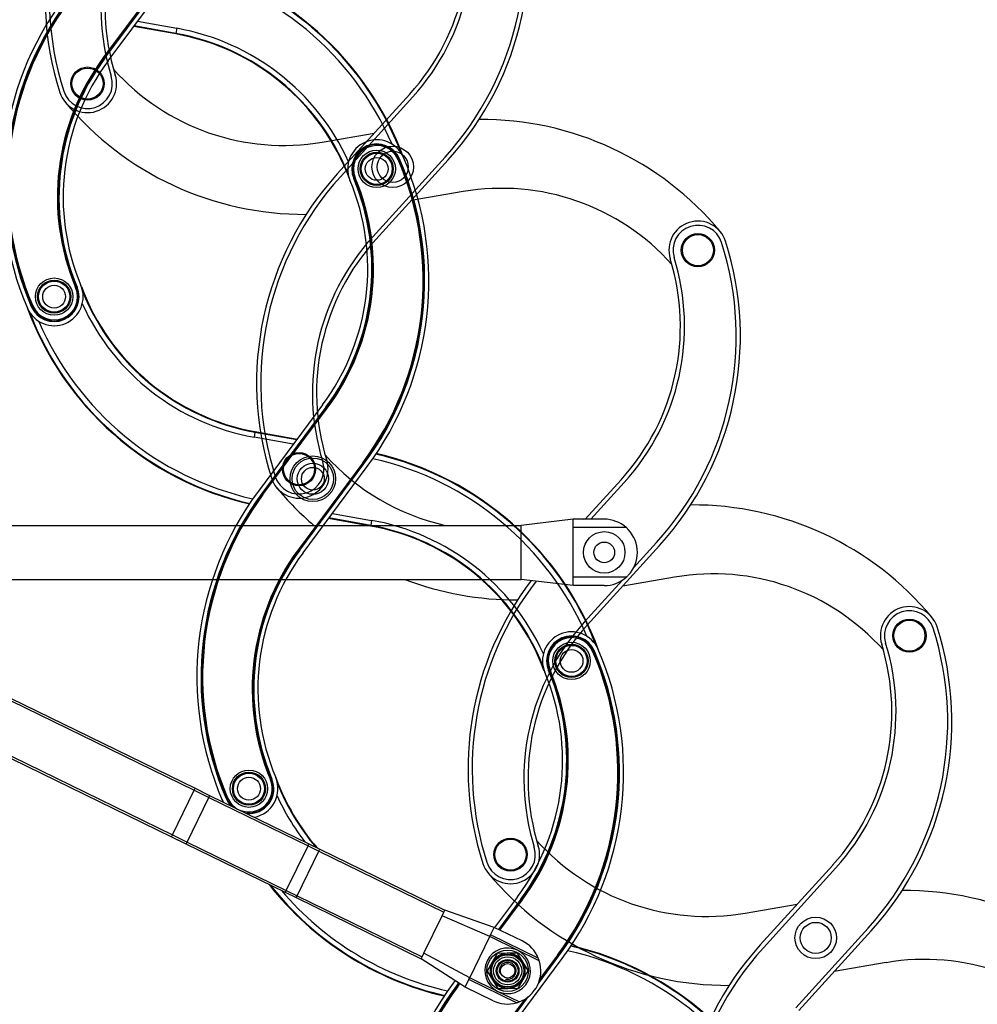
# Model space of a CAD drawing. Header units: inches. Extents: x 0 to 77643, y -44170 to 0.
# Tile 506 of 546: x 76592 to 76598, y -39758 to -39752. Entities that reach past the tile are written whole.
import ezdxf
from ezdxf.lldxf.tags import DXFTag

# ---------------------------------------------------------------- set-up
doc = ezdxf.new("R2010")
doc.units = ezdxf.units.IN
doc.header["$MEASUREMENT"] = 0
doc.layers.get('0').update_dxf_attribs({"lineweight": 0})
doc.layers.add('FAKRO LOFT LADDERS', color=7, linetype='Continuous')
tags = doc.linetypes.add('HIDDEN2', pattern=[4.7625, 3.175, -1.5875]).pattern_tags.tags
tags[6:7] = [DXFTag(74, 4), DXFTag(75, 0), DXFTag(340, '0'), DXFTag(46, 0.0), DXFTag(50, 0.0), DXFTag(44, 0.0), DXFTag(45, 0.0)]
tags[4:5] = [DXFTag(74, 4), DXFTag(75, 0), DXFTag(340, '0'), DXFTag(46, 0.0), DXFTag(50, 0.0), DXFTag(44, 0.0), DXFTag(45, 0.0)]

# ---------------------------------------------------------------- blocks, each defined once
blk = doc.blocks.new('A$C1F246084')
at = {"layer": 'FAKRO LOFT LADDERS', "color": 7, "linetype": 'Continuous'}
for p, q in [((121.382, 360.133), (116.735, 353.888)), ((116.795, 353.843), (121.442, 360.089)), ((116.826, 353.819), (121.473, 360.065)), ((117.067, 353.64), (121.714, 359.886)), ((121.956, 355.577), (118.913, 356.121)), ((121.963, 355.616), (118.939, 356.156)), ((119.189, 356.492), (122.029, 355.985)), ((122.029, 355.985), (121.963, 355.616)), ((121.956, 355.577), (121.963, 355.616)), ((116.735, 353.888), (116.795, 353.843)), ((116.826, 353.819), (116.795, 353.843)), ((138.03, 346.492), (138.099, 346.522)), ((138.135, 346.538), (138.099, 346.522)), ((134.823, 345.128), (134.86, 345.143)), ((134.86, 345.143), (134.929, 345.172)), ((114.71, 337.24), (114.779, 337.269)), ((114.816, 337.284), (114.779, 337.269)), ((111.504, 335.874), (111.54, 335.89)), ((111.54, 335.89), (111.609, 335.92)), ((132.572, 328.772), (127.925, 322.526)), ((132.813, 328.593), (128.166, 322.347)), ((132.844, 328.569), (128.197, 322.323)), ((128.257, 322.279), (132.905, 328.524)), ((132.813, 328.593), (132.844, 328.569)), ((132.844, 328.569), (132.905, 328.524)), ((127.676, 326.796), (127.61, 326.428)), ((127.683, 326.836), (127.676, 326.796)), ((127.676, 326.796), (130.7, 326.256)), ((127.683, 326.836), (130.726, 326.291)), ((130.45, 325.92), (127.61, 326.428)), ((135.468, 324.564), (130.821, 318.319)), ((135.468, 324.564), (135.529, 324.52)), ((130.881, 318.274), (135.529, 324.52)), ((130.913, 318.25), (135.56, 324.496)), ((131.154, 318.071), (135.801, 324.317)), ((135.56, 324.496), (135.529, 324.52)), ((128.166, 322.347), (128.197, 322.323)), ((128.197, 322.323), (128.257, 322.279)), ((136.043, 320.007), (132.999, 320.552)), ((136.05, 320.047), (133.026, 320.587)), ((133.276, 320.923), (136.116, 320.416)), ((136.116, 320.416), (136.05, 320.047)), ((136.043, 320.007), (136.05, 320.047)), ((130.821, 318.319), (130.881, 318.274)), ((130.913, 318.25), (130.881, 318.274)), ((85.41, 315.377), (121.706, 297.674)), ((101.221, 311.838), (123.35, 301.045)), ((101.195, 311.684), (123.284, 300.91)), ((152.117, 310.923), (152.186, 310.953)), ((152.222, 310.969), (152.186, 310.953)), ((148.91, 309.559), (148.946, 309.574)), ((148.946, 309.574), (149.016, 309.603)), ((100.918, 307.646), (121.64, 297.54)), ((128.797, 301.671), (128.866, 301.7)), ((128.902, 301.715), (128.866, 301.7)), ((121.706, 297.674), (123.284, 300.91)), ((122.77, 297.155), (124.348, 300.391)), ((123.284, 300.91), (123.35, 301.045)), ((123.284, 300.91), (124.348, 300.391)), ((123.35, 301.045), (124.391, 300.537)), ((123.35, 301.045), (124.147, 300.656)), ((124.348, 300.391), (131.523, 296.891)), ((124.391, 300.537), (131.567, 297.037)), ((125.59, 300.305), (125.626, 300.321)), ((125.626, 300.321), (125.695, 300.351)), ((121.64, 297.54), (121.706, 297.674)), ((121.64, 297.54), (122.682, 297.031)), ((121.64, 297.54), (122.438, 297.15)), ((121.706, 297.674), (122.77, 297.155)), ((122.682, 297.031), (129.857, 293.532)), ((122.77, 297.155), (129.945, 293.656)), ((129.945, 293.656), (131.523, 296.891)), ((131.523, 296.891), (132.299, 296.513)), ((131.567, 297.037), (132.365, 296.648)), ((130.721, 293.277), (132.299, 296.513)), ((132.299, 296.513), (132.365, 296.648)), ((132.299, 296.513), (141.346, 292.101)), ((132.365, 296.648), (141.412, 292.235)), ((129.857, 293.532), (130.655, 293.142)), ((129.945, 293.656), (130.721, 293.277)), ((130.655, 293.142), (130.721, 293.277)), ((130.721, 293.277), (139.768, 288.865)), ((130.655, 293.142), (139.702, 288.73)), ((146.659, 293.203), (145.007, 290.983)), ((146.9, 293.024), (145.281, 290.849)), ((146.931, 293), (145.317, 290.831)), ((145.386, 290.798), (146.991, 292.955)), ((146.9, 293.024), (146.931, 293)), ((146.931, 293), (146.991, 292.955)), ((139.899, 289.135), (141.214, 291.831)), ((141.214, 291.831), (141.346, 292.101)), ((144.651, 290.322), (141.214, 291.831)), ((141.346, 292.101), (141.412, 292.235)), ((144.979, 290.996), (141.412, 292.235)), ((144.651, 290.322), (144.716, 290.457)), ((144.716, 290.457), (144.979, 290.996)), ((148.165, 288.774), (144.716, 290.457)), ((147.002, 290.01), (144.979, 290.996)), ((143.204, 287.356), (144.651, 290.322)), ((146.673, 289.335), (144.651, 290.322)), ((139.768, 288.865), (139.899, 289.135)), ((143.204, 287.356), (139.899, 289.135)), ((145.19, 289.114), (144.834, 288.47)), ((145.926, 289.127), (145.19, 289.114)), ((146.662, 289.141), (145.926, 289.127)), ((147.042, 288.51), (146.662, 289.141)), ((148.239, 288.571), (146.673, 289.335)), ((149.555, 288.995), (148.281, 287.283)), ((149.555, 288.995), (149.615, 288.951)), ((139.702, 288.73), (139.768, 288.865)), ((142.875, 286.682), (139.702, 288.73)), ((144.834, 288.47), (144.478, 287.826)), ((145.241, 282.502), (149.888, 288.748)), ((147.422, 287.879), (147.042, 288.51)), ((148.171, 286.943), (149.647, 288.927)), ((148.221, 287.076), (149.615, 288.951)), ((149.647, 288.927), (149.615, 288.951)), ((144.478, 287.826), (144.857, 287.195)), ((147.065, 287.235), (147.422, 287.879)), ((142.153, 287.148), (142.011, 286.957)), ((142.406, 286.985), (142.252, 286.778)), ((142.439, 286.963), (142.284, 286.754)), ((142.344, 286.71), (142.502, 286.922)), ((142.875, 286.682), (143.138, 287.221)), ((143.138, 287.221), (143.204, 287.356)), ((146.587, 285.539), (143.138, 287.221)), ((145.226, 286.369), (143.204, 287.356)), ((144.857, 287.195), (145.237, 286.564)), ((146.709, 286.591), (147.065, 287.235)), ((142.252, 286.778), (142.284, 286.754)), ((142.284, 286.754), (142.344, 286.71)), ((144.898, 285.695), (142.875, 286.682)), ((146.793, 285.605), (145.226, 286.369)), ((145.237, 286.564), (145.973, 286.578)), ((145.973, 286.578), (146.709, 286.591)), ((147.165, 285.783), (144.908, 282.75)), ((144.968, 282.705), (147.346, 285.9)), ((145, 282.681), (147.459, 285.987))]:
    blk.add_line(p, q, dxfattribs=at)
at = {"layer": 'FAKRO LOFT LADDERS', "color": 7, "linetype": 'HIDDEN2'}
for p, q in [((138.865, 351.225), (133.632, 345.46)), ((139.087, 351.023), (133.855, 345.258)), ((132.547, 347.758), (136.303, 348.403)), ((136.191, 340.914), (141.423, 346.679)), ((136.413, 340.712), (141.646, 346.477)), ((142.731, 344.179), (138.975, 343.534)), ((154.158, 323.356), (151.566, 320.5)), ((154.381, 323.154), (151.972, 320.5)), ((150.683, 320.5), (146.933, 320.05)), ((150.683, 319.9), (150.683, 320.5)), ((152.933, 320.5), (150.683, 320.5)), ((151.399, 320.5), (151.597, 320.534)), ((82.433, 320.05), (126.837, 320.05)), ((126.837, 320.05), (127.996, 320.05)), ((127.996, 320.05), (135.98, 320.05)), ((135.98, 320.05), (136.867, 320.05)), ((136.867, 320.05), (146.933, 320.05)), ((146.933, 319.9), (146.933, 320.05)), ((146.933, 319.6), (146.933, 319.9)), ((146.933, 316.6), (146.933, 319.6)), ((150.683, 319.75), (150.683, 319.9)), ((154.52, 319.9), (150.683, 319.9)), ((150.683, 316.45), (150.683, 319.75)), ((151.707, 312.844), (156.939, 318.609)), ((155.055, 316.979), (156.717, 318.81)), ((103.782, 316.15), (126.837, 316.15)), ((126.837, 316.15), (127.996, 316.15)), ((127.996, 316.15), (135.98, 316.15)), ((135.98, 316.15), (136.867, 316.15)), ((136.867, 316.15), (146.933, 316.15)), ((146.933, 316.3), (146.933, 316.6)), ((146.933, 316.15), (146.933, 316.3)), ((150.683, 315.7), (146.933, 316.15)), ((150.683, 316.3), (150.683, 316.45)), ((150.683, 315.7), (150.683, 316.3)), ((154.52, 316.3), (150.683, 316.3)), ((151.485, 313.046), (154.26, 316.103)), ((158.025, 316.311), (154.269, 315.666)), ((152.933, 315.7), (150.683, 315.7)), ((169.452, 295.488), (164.22, 289.723)), ((169.674, 295.286), (164.442, 289.521)), ((163.135, 292.021), (166.891, 292.666)), ((166.779, 285.177), (172.011, 290.942)), ((167.001, 284.976), (172.233, 290.74)), ((173.319, 288.443), (169.562, 287.798))]:
    blk.add_line(p, q, dxfattribs=at)
for centre, radius in [((115.57, 351.988), 1.2), ((115.57, 351.988), 1.125), ((137.639, 345.968), 1.5), ((137.639, 345.968), 1.125), ((159.708, 339.949), 1.2), ((159.708, 339.949), 1.125), ((130.864, 324.12), 1.2), ((130.864, 324.12), 1.125), ((152.933, 318.1), 1.5), ((152.933, 318.1), 0.75), ((175.002, 312.08), 1.2), ((175.002, 312.08), 1.125), ((146.158, 296.251), 1.2), ((146.158, 296.251), 1.125), ((168.227, 290.232), 1.5), ((168.227, 290.232), 1.125)]:
    blk.add_circle(centre, radius, dxfattribs=at)
at = {"layer": 'FAKRO LOFT LADDERS', "color": 7, "linetype": 'Continuous'}
for centre, radius in [((136.483, 345.825), 1.35), ((136.483, 345.825), 1.2), ((136.483, 345.825), 1.125), ((136.483, 345.825), 0.825), ((113.156, 336.587), 1.35), ((113.156, 336.587), 1.2), ((113.156, 336.587), 1.125), ((113.156, 336.587), 0.825), ((131.863, 323.422), 1.65), ((131.863, 323.422), 1.5), ((131.863, 323.422), 1.125), ((131.863, 323.422), 0.825), ((150.569, 310.256), 1.35), ((150.569, 310.256), 1.2), ((150.569, 310.256), 1.125), ((150.569, 310.256), 0.825), ((127.243, 301.018), 1.35), ((127.243, 301.018), 1.2), ((127.243, 301.018), 1.125), ((127.243, 301.018), 0.825), ((145.95, 287.852), 1.5), ((145.95, 287.852), 1.213), ((145.95, 287.852), 1.168), ((145.95, 287.852), 1.018), ((145.95, 287.852), 0.82), ((145.95, 287.852), 0.75), ((145.95, 287.852), 0.525)]:
    blk.add_circle(centre, radius, dxfattribs=at)
at = {"layer": 'FAKRO LOFT LADDERS', "color": 7, "linetype": 'HIDDEN2'}
for centre, radius, start, end in [((134.999, 358.207), 22.5, 137.7721, 197.74742), ((134.999, 358.207), 22.2, 137.7721, 197.74742), ((133.338, 357.491), 16.8, 137.7721, 197.20989), ((133.338, 357.491), 16.5, 137.7721, 197.20989), ((124.985, 361.599), 22.2, 317.7721, 17.74742), ((124.985, 361.599), 22.5, 317.7721, 17.74742), ((126.647, 362.314), 16.8, 317.7721, 17.20989), ((126.647, 362.314), 16.5, 317.7721, 17.20989), ((115.57, 351.988), 2.1, 197.74742, 17.20989), ((115.57, 351.988), 1.8, 197.74742, 17.20989), ((129.755, 364.02), 16.5, 221.79875, 279.7425), ((131.251, 365.037), 22.5, 219.76717, 270.34885), ((144.027, 326.9), 22.5, 39.76717, 90.34885), ((150.293, 330.338), 22.5, 137.7721, 197.74742), ((150.293, 330.338), 22.2, 137.7721, 197.74742), ((145.523, 327.917), 16.5, 41.79875, 99.7425), ((159.708, 339.949), 2.1, 17.74742, 197.20989), ((159.708, 339.949), 1.8, 17.74742, 197.20989), ((148.631, 329.623), 16.8, 137.7721, 197.20989), ((148.631, 329.623), 16.5, 137.7721, 197.20989), ((140.279, 333.73), 22.2, 317.7721, 17.74742), ((140.279, 333.73), 22.5, 317.7721, 17.74742), ((141.941, 334.446), 16.5, 317.7721, 17.20989), ((141.941, 334.446), 16.8, 317.7721, 17.20989), ((130.864, 324.12), 2.1, 197.74742, 17.20989), ((130.864, 324.12), 1.8, 197.74742, 17.20989), ((145.049, 336.151), 16.5, 221.79875, 257.37703), ((146.545, 337.169), 22.5, 219.76717, 229.53864), ((159.321, 299.031), 22.5, 39.76717, 90.34885), ((152.933, 318.1), 2.4, 48.59038, 90), ((152.933, 318.1), 2.4, 43.43254, 48.59038), ((152.933, 318.1), 2.4, 316.56746, 43.43254), ((146.545, 337.169), 22.5, 249.0956, 270.34885), ((165.587, 302.47), 22.5, 142.83227, 197.74742), ((165.587, 302.47), 22.2, 142.37803, 197.74742), ((152.933, 318.1), 2.4, 270, 311.40962), ((152.933, 318.1), 2.4, 311.40962, 316.56746), ((160.817, 300.049), 16.5, 41.79875, 99.7425), ((175.002, 312.08), 2.1, 17.74742, 197.20989), ((175.002, 312.08), 1.8, 17.74742, 197.20989), ((163.925, 301.755), 16.8, 137.7721, 197.20989), ((163.925, 301.755), 16.5, 137.7721, 197.20989), ((155.572, 305.862), 22.2, 317.7721, 17.74742), ((155.572, 305.862), 22.5, 317.7721, 17.74742), ((157.234, 306.577), 16.5, 317.7721, 17.20989), ((157.234, 306.577), 16.8, 317.7721, 17.20989), ((146.158, 296.251), 2.1, 197.74742, 17.20989), ((160.342, 308.283), 16.5, 221.79875, 279.7425), ((146.158, 296.251), 1.8, 197.74742, 17.20989), ((161.838, 309.301), 22.5, 219.76717, 270.34885), ((174.615, 271.163), 22.5, 39.76717, 90.34885), ((180.881, 274.601), 22.5, 137.7721, 197.74742), ((180.881, 274.601), 22.2, 137.7721, 197.74742), ((176.111, 272.18), 16.5, 41.79875, 99.7425)]:
    blk.add_arc(centre, radius, start, end, dxfattribs=at)
at = {"layer": 'FAKRO LOFT LADDERS', "color": 7, "linetype": 'Continuous'}
for centre, radius, start, end in [((117.299, 338.886), 22.085, 23.26915, 77.40932), ((117.299, 338.886), 22.46, 20.97577, 77.02727), ((117.299, 338.886), 22.5, 20.04775, 76.98871), ((131.889, 344.664), 22.5, 143.3483, 203.32363), ((131.889, 344.664), 22.2, 143.3483, 203.32363), ((131.889, 344.664), 22.16, 143.3483, 203.32363), ((131.889, 344.664), 22.085, 143.3483, 203.32363), ((119.052, 339.334), 16.915, 24.47211, 79.86268), ((119.052, 339.334), 16.5, 20.42488, 79.86268), ((119.052, 339.334), 16.54, 21.7532, 79.86268), ((130.305, 343.791), 16.915, 143.3483, 202.7861), ((130.305, 343.791), 16.84, 143.3483, 202.7861), ((130.305, 343.791), 16.8, 143.3483, 202.7861), ((130.305, 343.791), 16.5, 143.3483, 202.7861), ((136.483, 345.825), 2.1, 23.32363, 202.7861), ((136.483, 345.825), 1.8, 23.32363, 202.7861), ((136.483, 345.825), 1.76, 23.32363, 202.7861), ((136.483, 345.825), 1.685, 23.32363, 202.7861), ((117.75, 337.748), 22.5, 323.3483, 23.32363), ((117.75, 337.748), 22.085, 323.3483, 23.32363), ((117.75, 337.748), 22.16, 323.3483, 23.32363), ((117.75, 337.748), 22.2, 323.3483, 23.32363), ((119.334, 338.622), 16.5, 323.3483, 22.7861), ((119.334, 338.622), 16.8, 323.3483, 22.7861), ((119.334, 338.622), 16.84, 323.3483, 22.7861), ((119.334, 338.622), 16.915, 323.3483, 22.7861), ((113.156, 336.587), 2.1, 203.32363, 22.7861), ((113.156, 336.587), 1.8, 203.32363, 22.7861), ((113.156, 336.587), 1.76, 203.32363, 22.7861), ((113.156, 336.587), 1.685, 203.32363, 22.7861), ((130.587, 343.078), 16.5, 200.42488, 259.86268), ((130.587, 343.078), 16.54, 201.7532, 259.86268), ((130.587, 343.078), 16.915, 204.47211, 259.86268), ((132.34, 343.526), 22.5, 200.04775, 256.98871), ((132.34, 343.526), 22.46, 200.97577, 257.02727), ((132.34, 343.526), 22.085, 203.26915, 257.40932), ((131.386, 303.317), 22.085, 23.26915, 77.40932), ((131.386, 303.317), 22.46, 20.97577, 77.02727), ((131.386, 303.317), 22.5, 20.04775, 76.98871), ((145.976, 309.095), 22.5, 143.3483, 203.32363), ((145.976, 309.095), 22.2, 143.3483, 203.32363), ((145.976, 309.095), 22.16, 143.3483, 203.32363), ((145.976, 309.095), 22.085, 143.3483, 203.32363), ((133.139, 303.765), 16.915, 24.47211, 79.86268), ((133.139, 303.765), 16.5, 20.42488, 79.86268), ((133.139, 303.765), 16.54, 21.7532, 79.86268), ((144.391, 308.222), 16.915, 143.3483, 202.7861), ((144.391, 308.222), 16.84, 143.3483, 202.7861), ((144.391, 308.222), 16.8, 143.3483, 202.7861), ((144.391, 308.222), 16.5, 143.3483, 202.7861), ((150.569, 310.256), 2.1, 23.32363, 202.7861), ((150.569, 310.256), 1.8, 23.32363, 202.7861), ((150.569, 310.256), 1.76, 23.32363, 202.7861), ((150.569, 310.256), 1.685, 23.32363, 202.7861), ((131.836, 302.179), 22.5, 323.3483, 23.32363), ((131.836, 302.179), 22.085, 323.3483, 23.32363), ((131.836, 302.179), 22.16, 323.3483, 23.32363), ((131.836, 302.179), 22.2, 323.3483, 23.32363), ((133.421, 303.052), 16.5, 323.3483, 22.7861), ((133.421, 303.052), 16.8, 323.3483, 22.7861), ((133.421, 303.052), 16.84, 323.3483, 22.7861), ((133.421, 303.052), 16.915, 323.3483, 22.7861), ((127.243, 301.018), 2.1, 280.75247, 22.7861), ((127.243, 301.018), 1.685, 247.36544, 22.7861), ((127.243, 301.018), 1.76, 261.10413, 22.7861), ((127.243, 301.018), 1.8, 264.7943, 22.7861), ((144.674, 307.509), 16.5, 200.42488, 220.72968), ((144.674, 307.509), 16.54, 201.7532, 220.4116), ((144.674, 307.509), 16.915, 204.47211, 217.65502), ((146.426, 307.957), 22.5, 200.04775, 200.5307), ((127.243, 301.018), 2.1, 203.32363, 207.24753), ((127.243, 301.018), 1.8, 203.32363, 223.2057), ((127.243, 301.018), 1.76, 203.32363, 226.89587), ((127.243, 301.018), 1.685, 203.32363, 240.63456), ((146.426, 307.957), 22.5, 218.03694, 256.98871), ((146.426, 307.957), 22.46, 218.24593, 257.02727), ((146.426, 307.957), 22.085, 220.34113, 257.40932), ((145.95, 287.852), 2.4, 22.59038, 64), ((145.95, 287.852), 1.65, 64, 244), ((145.95, 287.852), 1.275, 91.04238, 151.04238), ((145.95, 287.852), 1.65, 244, 64), ((145.95, 287.852), 1.275, 31.04238, 91.04238), ((145.473, 267.748), 22.085, 23.26915, 77.40932), ((145.473, 267.748), 22.46, 20.97577, 77.02727), ((145.473, 267.748), 22.5, 20.04775, 76.98871), ((145.95, 287.852), 1.275, 151.04238, 211.04238), ((145.95, 287.852), 0.612, 255, 195), ((145.95, 287.852), 2.4, 290.56746, 17.43254), ((145.95, 287.852), 1.275, 331.04238, 31.04238), ((145.95, 287.852), 2.4, 17.43254, 22.59038), ((160.063, 273.526), 22.5, 143.3483, 203.32363), ((145.95, 287.852), 1.275, 211.04238, 271.04238), ((145.95, 287.852), 1.275, 271.04238, 331.04238), ((160.063, 273.526), 22.2, 143.3483, 203.32363), ((160.063, 273.526), 22.16, 143.3483, 203.32363), ((160.063, 273.526), 22.085, 143.3483, 203.32363), ((145.95, 287.852), 2.4, 244, 285.40962), ((145.95, 287.852), 2.4, 285.40962, 290.56746)]:
    blk.add_arc(centre, radius, start, end, dxfattribs=at)
for points, weights in [([(124.348, 300.391), (124.413, 300.526), (124.391, 300.537)], [1, 0.707106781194, 1]), ([(122.682, 297.031), (122.704, 297.021), (122.77, 297.155)], [1, 0.707106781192, 1]), ([(131.523, 296.891), (131.589, 297.026), (131.567, 297.037)], [1, 0.707106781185, 1]), ([(129.857, 293.532), (129.879, 293.521), (129.945, 293.656)], [1, 0.707106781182, 1])]:
    blk.add_rational_spline(points, weights, degree=2, dxfattribs=at)

msp = doc.modelspace()

# ---------------------------------------------------------------- block references
at = {"xscale": 0.08579999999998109, "yscale": 0.08579999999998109, "zscale": 0.08579999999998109}
msp.add_blockref('A$C1F246084', (76582.69603, -39782.34079), dxfattribs=at)

doc.saveas('drawing.dxf')
